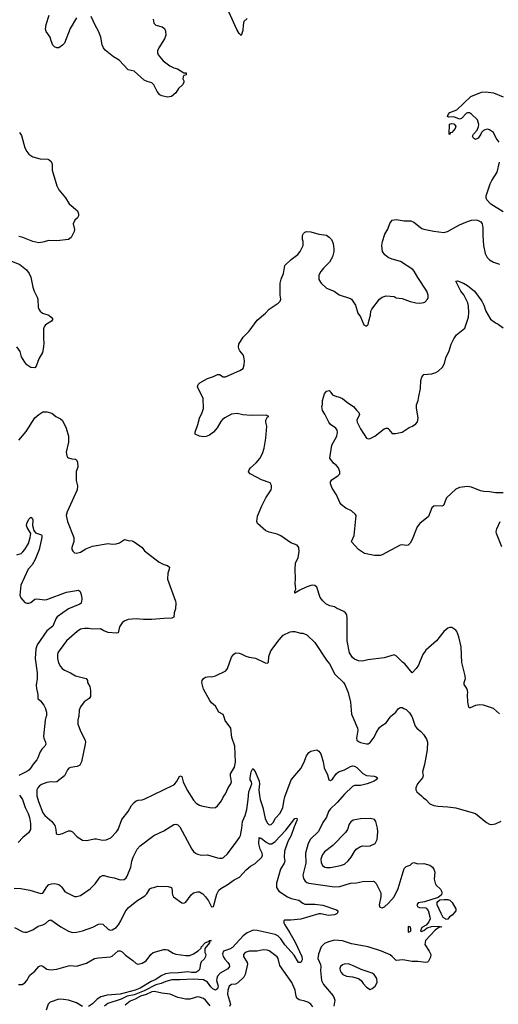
# Model space of a CAD drawing. Header units: inches. Extents: x 2001573 to 2220545, y 644482 to 846830.
# Tile 666 of 755: x 2160917 to 2165740, y 767109 to 777024. Entities that reach past the tile are written whole.
import ezdxf

# ---------------------------------------------------------------- set-up
doc = ezdxf.new("R2010")
doc.units = ezdxf.units.IN
doc.header["$MEASUREMENT"] = 0
doc.layers.add('C1766', color=7, linetype='Continuous')
doc.layers.add('C1767', color=7, linetype='Continuous')

msp = doc.modelspace()

# ---------------------------------------------------------------- linework, layer by layer
at = {"layer": 'C1766', "color": 5}
for points, elevation in [([(2161182.1, 770000), (2161174, 769970), (2161158.7, 769810), (2161161.3, 769790), (2161178.4, 769750), (2161179.3, 769730), (2161170.4, 769710), (2161140.7, 769679.3), (2161122, 769650), (2161101.6, 769590), (2161090.4, 769570), (2161051.6, 769528.4), (2161028.9, 769490), (2161010, 769468.4), (2160990, 769454), (2160910, 769412.8)], 360), ([(2161509.3, 770000), (2161502.3, 769970), (2161504.7, 769930), (2161531.8, 769851.8), (2161575.8, 769770), (2161579.5, 769750), (2161577, 769730), (2161540.9, 769550), (2161521.6, 769518.4), (2161495.4, 769504.6), (2161430, 769494.8), (2161413.7, 769486.3), (2161397.6, 769470), (2161369, 769411), (2161290, 769349.6), (2161270, 769346.6), (2161230, 769349.7), (2161190, 769341.7), (2161136.8, 769323.2), (2161115.8, 769310), (2161099, 769290), (2161090.2, 769270), (2161091.3, 769208.7), (2161107.3, 769150), (2161150, 769038), (2161170.4, 769010), (2161240.4, 768950), (2161270.4, 768910), (2161281.6, 768870), (2161284, 768830), (2161290, 768821), (2161310, 768819.1), (2161350, 768830.5), (2161410, 768856.4), (2161430, 768857.1), (2161450, 768844.9), (2161495.6, 768795.6), (2161550, 768763), (2161590, 768759.3), (2161670, 768776.4), (2161690, 768776.4), (2161750, 768760.4), (2161790, 768764.4), (2161835.6, 768784.4), (2161893.7, 768846.3), (2161908.2, 768870), (2161945.6, 768970), (2162008.8, 769051.2), (2162043, 769110), (2162070, 769141.6), (2162090, 769157.1), (2162110, 769165.5), (2162150, 769167.7), (2162170, 769173.4), (2162463.5, 769316.5), (2162482, 769330), (2162497, 769350), (2162530, 769410.8), (2162550, 769404.7), (2162563.1, 769350), (2162605.1, 769265.1), (2162670, 769163.8), (2162695.1, 769135.1), (2162730, 769114.4), (2162750, 769108.2), (2162850, 769087.7), (2162890, 769090.8), (2162910, 769107.3), (2162950, 769158.8), (2162965.9, 769194.1), (2162991.3, 769230), (2163018.7, 769290), (2163044.7, 769330), (2163049.7, 769350), (2163039.7, 769410), (2163041.3, 769430), (2163081.8, 769498.2), (2163091.8, 769548.2), (2163085, 769710), (2163055.1, 769795.1), (2163044.4, 769890), (2162986.1, 769966.1), (2162976.2, 770000)], 380), ([(2164273.6, 770000), (2164322, 769890), (2164323, 769870), (2164310.7, 769790), (2164314, 769770), (2164330, 769754), (2164350, 769744.9), (2164410, 769732.7), (2164430, 769733), (2164450, 769744.9), (2164490, 769798.8), (2164511.8, 769850), (2164543.3, 769896.7), (2164564.4, 769915.6), (2164610, 769942), (2164648.7, 770000)], 380), ([(2164870.6, 770000), (2164901.7, 769910), (2164917.6, 769890), (2164957.7, 769857.7), (2164990, 769823.7), (2165017.7, 769777.7), (2165027.3, 769750), (2165023.5, 769670), (2164996, 769524), (2164974.9, 769450), (2164982, 769410), (2164976.5, 769390), (2164926, 769330), (2164908, 769290), (2164907.7, 769270), (2164918.8, 769250), (2164966.8, 769210), (2164986.6, 769186.6), (2165010.8, 769170), (2165050, 769127.7), (2165090, 769110.7), (2165130, 769103), (2165230, 769098.4), (2165310, 769086.4), (2165509.4, 769030.6), (2165620.6, 768940.6), (2165650, 768923), (2165670, 768919.1), (2165710, 768924.9), (2165770, 768952.7)], 380), ([(2160860.2, 768280.2), (2160930, 768276.5), (2161019.9, 768259.9), (2161130, 768224.4), (2161151.1, 768228.9), (2161190, 768290.7), (2161210, 768314), (2161238, 768322), (2161270, 768324), (2161310, 768314.8), (2161330, 768302.8), (2161342.8, 768290), (2161367.3, 768250), (2161390, 768234), (2161470, 768196.3), (2161490, 768193), (2161530, 768206), (2161627.3, 768272.7), (2161677, 768323), (2161728.1, 768391.9), (2161750, 768406), (2161770, 768406.7), (2161812.7, 768392.7), (2161870, 768382.6), (2161930, 768363.1), (2161970, 768367), (2161990, 768383), (2162000.4, 768399.6), (2162037.2, 768490), (2162048.4, 768550), (2162061, 768590), (2162101.3, 768670), (2162130, 768706), (2162270, 768810.5), (2162370, 768854.9), (2162470, 768918.4), (2162490, 768923.1), (2162510, 768916.4), (2162530, 768896.3), (2162652.8, 768672.8), (2162670, 768648.8), (2162690, 768632), (2162710, 768620.4), (2162750, 768610.4), (2162810, 768613.7), (2162910, 768583.7), (2162930, 768579.5), (2162958, 768582), (2162970, 768587.7), (2163010, 768625.5), (2163099.1, 768740.9), (2163132.6, 768790), (2163140.4, 768810), (2163156.6, 768883.4), (2163162, 768950), (2163190, 769010.5), (2163205.5, 769070), (2163220.7, 769170), (2163227.2, 769250), (2163256.2, 769330), (2163252.1, 769350), (2163240.8, 769370), (2163240.2, 769390), (2163250, 769451.3), (2163262.7, 769477.3), (2163270, 769484.7), (2163272.9, 769472.9), (2163290, 769453), (2163330, 769356.3), (2163333.2, 769330), (2163325.5, 769270), (2163333.2, 769213.1), (2163341.4, 769170), (2163367.9, 769090), (2163390, 768979.1), (2163410, 768934.9), (2163430, 768917.6), (2163450, 768918.7), (2163470, 768938.4), (2163495.7, 768984.3), (2163537.1, 769030), (2163570, 769088.5), (2163577.9, 769150), (2163590, 769199.3), (2163650.9, 769370), (2163750, 769485.3), (2163779.4, 769540.6), (2163807.2, 769610), (2163830, 769644.9), (2163850, 769659.1), (2163910, 769670.8), (2163930, 769658), (2163950.4, 769630), (2163976, 769550), (2163984.9, 769490), (2164018.3, 769418.3), (2164032, 769370), (2164050, 769364), (2164070, 769374.8), (2164107, 769430), (2164129.4, 769450), (2164190, 769469), (2164250, 769504.9), (2164270, 769511.7), (2164290, 769508.7), (2164313.1, 769493.1), (2164373.3, 769433.3), (2164410, 769412.4), (2164490, 769406.4), (2164510, 769399.1), (2164520.7, 769390), (2164510.6, 769370), (2164490, 769356.9), (2164417.3, 769330), (2164350, 769311.9), (2164290, 769310.9), (2164270, 769303), (2164190, 769224.7), (2164117.4, 769142.6), (2164045, 769075), (2164030.3, 769050), (2164010, 768995.1), (2163970, 768939.3), (2163926.7, 768850), (2163847.8, 768772.2), (2163822.8, 768730), (2163796.5, 768630), (2163800.5, 768530), (2163770.3, 768410.3), (2163777.4, 768377.4), (2163793.7, 768350), (2163810, 768336), (2163830, 768329.2), (2164090, 768291.1), (2164143.9, 768296.1), (2164250, 768329), (2164310, 768331.7), (2164370, 768344.2), (2164478, 768350), (2164490, 768344.9), (2164510, 768324), (2164556.4, 768230), (2164557.6, 768190), (2164539.1, 768110), (2164545.8, 768085.8), (2164570, 768079.1), (2164592.7, 768090), (2164633.9, 768126.1), (2164689.5, 768190), (2164730, 768274.8), (2164790, 768478), (2164810, 768496), (2164850, 768511.3), (2164870, 768531.3), (2164890, 768536), (2164930, 768524.7), (2164990, 768526), (2165050, 768511), (2165078, 768490), (2165091, 768470), (2165099.8, 768439.8), (2165094.8, 768370), (2165102.8, 768330), (2165114.8, 768310), (2165156, 768270), (2165166, 768250), (2165171, 768230), (2165166, 768210), (2165134.8, 768185.2), (2164997.5, 768142.5), (2164932, 768130), (2164918, 768110), (2164930, 768092), (2164945.4, 768085.4), (2165010, 768081), (2165032.3, 768052.3), (2165050.3, 767990.2), (2165052.6, 767970), (2165040.9, 767939.1), (2165012.7, 767907.3), (2164970, 767882.7), (2164956, 767850), (2164962.5, 767842.5), (2164990, 767850.7), (2165021.7, 767878.3), (2165066.9, 767893.1), (2165137.3, 767897.3), (2165172, 767890), (2165138.8, 767881.2), (2165102.8, 767857.2), (2165006.8, 767750), (2164998, 767710), (2165044.5, 767644.5), (2165058.8, 767610), (2165056.8, 767583.2), (2165037.3, 767542.7), (2165026.4, 767533.6), (2165010, 767529.3), (2164930, 767539.3), (2164870, 767539.3), (2164776.6, 767556.6), (2164710, 767549.5), (2164671.8, 767591.8), (2164650, 767608), (2164563.6, 767643.6), (2164430, 767687.9), (2164259.6, 767719.6), (2164170, 767749.7), (2164090, 767754.3), (2164030, 767739.7), (2163990, 767719.7), (2163953.1, 767686.9), (2163927.4, 767612.6), (2163920.8, 767570), (2163946.5, 767510), (2163950, 767491.3), (2163948.2, 767450), (2163959.3, 767350), (2163977.2, 767310), (2164074.6, 767194.6), (2164087.2, 767170), (2164092.6, 767150), (2164083.1, 767090)], 360), ([(2160916.4, 769216.4), (2160947, 769170), (2160973.8, 769090), (2161002.2, 769030), (2161015.6, 768990), (2161025.8, 768930), (2161024.6, 768870), (2161005.7, 768834.3), (2160950, 768787.6), (2160902, 768738)], 360), ([(2160863.4, 767883.4), (2160950, 767840.5), (2160970, 767835.5), (2160990, 767837.1), (2161050, 767857.4), (2161103.5, 767896.5), (2161151.6, 767908.4), (2161176.4, 767923.6), (2161210, 767954), (2161230, 767958.4), (2161330.2, 767890.2), (2161410, 767846.7), (2161450, 767833.7), (2161490, 767836.5), (2161550, 767850.3), (2161653.2, 767886.8), (2161710, 767915.3), (2161730, 767919.5), (2161756, 767916), (2161810, 767864.2), (2161830, 767856.3), (2161850, 767858), (2161890, 767882.2), (2161912, 767908), (2161937.5, 767950), (2161979.2, 768040.8), (2162010, 768081.3), (2162096.2, 768150), (2162179.7, 768200.3), (2162199.4, 768220.6), (2162230, 768270.7), (2162250, 768282), (2162270, 768284), (2162310, 768299.1), (2162413.7, 768293.7), (2162445.4, 768285.4), (2162454.9, 768254.9), (2162452.7, 768230), (2162457.1, 768210), (2162468, 768190), (2162550, 768130.6), (2162570, 768126.8), (2162590, 768136), (2162643.7, 768210), (2162670, 768230.6), (2162710, 768243), (2162730, 768240.5), (2162761.7, 768221.7), (2162790.3, 768190.3), (2162819.3, 768150), (2162850, 768090.8), (2162870, 768094.8), (2162903.3, 768216.7), (2162922.8, 768257.2), (2162945, 768275), (2163009.1, 768310.9), (2163076.8, 768363.2), (2163131.3, 768388.7), (2163197.5, 768462.5), (2163241.1, 768498.9), (2163290, 768525.5), (2163356.4, 768590), (2163363.5, 768610), (2163359.7, 768630), (2163339.3, 768670), (2163325.4, 768725.4), (2163329.6, 768790.4), (2163342.2, 768782.2), (2163350, 768782.4), (2163401.4, 768741.4), (2163430, 768724.6), (2163456.2, 768723.8), (2163491.1, 768748.9), (2163598.8, 768861.2), (2163690, 768980.5), (2163710, 768984.7), (2163713.7, 768973.7), (2163710, 768959), (2163682.5, 768897.5), (2163651.5, 768810), (2163619.8, 768750), (2163585.7, 768650), (2163581.6, 768590), (2163588.2, 768550), (2163582.8, 768530), (2163546.5, 768470), (2163503.7, 768330), (2163504.1, 768284.1), (2163526.8, 768250), (2163616.4, 768190), (2163653, 768173), (2163730, 768158.9), (2163770, 768126), (2163790, 768116.2), (2163890, 768116.8), (2163970, 768107.3), (2164110, 768060.6), (2164123.9, 768050), (2164123.2, 768036.8), (2164116.7, 768023.3), (2164090, 768009.3), (2164030, 768004.9), (2163950, 768019.3), (2163930, 768018.7), (2163750, 767966.8), (2163650, 767955.1), (2163590, 767954.7), (2163578.8, 767950), (2163579.3, 767930), (2163588.8, 767910), (2163640.2, 767830), (2163693.4, 767733.4), (2163760.9, 767590), (2163762.9, 767557.1), (2163750, 767529.7), (2163727.4, 767530), (2163682.6, 767602.6), (2163587.9, 767707.9), (2163549.9, 767770), (2163518.2, 767798.2), (2163490, 767810.4), (2163310, 767853.2), (2163270, 767854.6), (2163210, 767827.1), (2163170, 767798), (2163059.8, 767680.2), (2163030, 767664.7), (2162970, 767643.5), (2162961.9, 767618.1), (2162966.4, 767590), (2162983.5, 767563.5), (2163016, 767530), (2163028.5, 767510), (2163030.9, 767490), (2163014.3, 767465.7), (2162937.8, 767422.2), (2162909, 767391), (2162901.9, 767370), (2162901.8, 767350), (2162916.9, 767290), (2162910, 767265.6), (2162890, 767252.1), (2162864, 767264), (2162843.7, 767283.7), (2162810.5, 767330.5), (2162770, 767355), (2162670, 767362.6), (2162530, 767354.4), (2162450, 767354.5), (2162390, 767339.1), (2162342.9, 767317.1), (2162290, 767304.6), (2162170, 767243.7), (2162070, 767205.8), (2161999.2, 767190), (2161940.5, 767159.5), (2161804.2, 767115.8), (2161770.4, 767089.6)], 340), ([(2160906.8, 767310), (2160942, 767310), (2160970, 767325.3), (2160989.6, 767350), (2161019, 767401), (2161070, 767443.1), (2161110, 767490.4), (2161123.5, 767496.5), (2161130, 767498.7), (2161150, 767492), (2161190, 767462), (2161230, 767455.5), (2161290, 767462.6), (2161410, 767497.4), (2161430, 767499.5), (2161490, 767493.7), (2161590, 767523.7), (2161670, 767570.2), (2161710, 767578), (2161833.8, 767586.2), (2161850, 767594), (2161910, 767647.3), (2161930, 767647.3), (2161950, 767636.3), (2161984.5, 767604.5), (2162058, 767550), (2162090, 767519.1), (2162110, 767512.4), (2162150, 767522.3), (2162190, 767545.7), (2162238, 767610), (2162262, 767630), (2162370, 767659.3), (2162390, 767662), (2162410, 767657.3), (2162462.9, 767622.9), (2162490, 767614.4), (2162590, 767600.4), (2162630, 767602), (2162670, 767616), (2162713.8, 767646.2), (2162744.2, 767675.8), (2162750, 767690.4), (2162762.5, 767697.5), (2162767.6, 767710), (2162790, 767732), (2162819.3, 767740.7), (2162828.7, 767750), (2162851.3, 767751.3), (2162831.3, 767748.7), (2162830, 767728.7), (2162781, 767670), (2162781, 767630), (2162791.3, 767610), (2162790.8, 767590), (2162777.5, 767562.5), (2162744.5, 767535.5), (2162735.9, 767504.1), (2162733, 767470), (2162721.6, 767450), (2162690.6, 767430), (2162648.7, 767430), (2162610, 767435.8), (2162515.7, 767424.3), (2162430, 767422.9), (2162384.7, 767415.3), (2162343.3, 767396.7), (2162290, 767359.2), (2162242.2, 767337.8), (2162131.2, 767270), (2162080.7, 767250), (2161930, 767210.3), (2161798.4, 767201.6), (2161735.3, 767184.7), (2161698.4, 767161.6), (2161650, 767112.1), (2161610, 767086.2)], 320), ([(2163870, 767084.5), (2163849.4, 767110), (2163821.2, 767130), (2163790, 767141.3), (2163732.9, 767152.9), (2163711, 767171), (2163702.6, 767190), (2163693.3, 767250), (2163658.9, 767330), (2163539.8, 767499.8), (2163521, 767570), (2163510, 767586), (2163430, 767647.7), (2163410, 767655.5), (2163370, 767656.8), (2163310, 767645.6), (2163230, 767642.7), (2163190.6, 767630), (2163173.7, 767610), (2163173.4, 767590), (2163208.8, 767530), (2163211.7, 767511.7), (2163190.2, 767410), (2163176.1, 767383.9), (2163116.1, 767323.9), (2163090, 767313.3), (2163050, 767308.4), (2163028.9, 767291.1), (2163014.8, 767250), (2163011.6, 767210), (2163042.6, 767110), (2163032.4, 767087.6)], 360), ([(2161550, 767086.2), (2161490, 767124.8), (2161409.3, 767149.3), (2161357.9, 767157.9), (2161310, 767159.1), (2161223.2, 767130), (2161204.4, 767110), (2161183.5, 767050)], 320), ([(2162834.8, 767094.8), (2162790, 767149.7), (2162770, 767167.4), (2162730, 767182.4), (2162710, 767182.7), (2162630, 767160.7), (2162590, 767161.4), (2162510, 767178), (2162431.9, 767211.9), (2162350, 767220.9), (2162276.8, 767236.8), (2162250, 767234.2), (2162192.4, 767207.6), (2162136, 767190), (2162079.6, 767160.3), (2162030, 767141.6), (2161979.4, 767100.6)], 360)]:
    msp.add_lwpolyline(points, dxfattribs=dict(at, elevation=elevation))
for points, elevation in [([(2164450, 768980.5), (2164350, 768975.4), (2164276.9, 768963.1), (2164252.8, 768947.3), (2164237.8, 768922.3), (2164220.9, 768870), (2164201.4, 768838.6), (2164071.9, 768708.1), (2163990, 768646), (2163963.8, 768610), (2163952.1, 768570), (2163955.5, 768535.5), (2163967.3, 768507.3), (2163991, 768490), (2164010, 768486), (2164050, 768488.1), (2164150, 768505.2), (2164190, 768520.9), (2164227.2, 768552.8), (2164258.7, 768590), (2164290, 768648.2), (2164307.9, 768672.1), (2164350, 768698.4), (2164370, 768704.2), (2164410, 768700.8), (2164450, 768703.6), (2164497.6, 768730), (2164518.3, 768770), (2164524.2, 768844.2), (2164521.3, 768881.3), (2164506.6, 768950), (2164492.7, 768970)], 380), ([(2165210, 767962), (2165206, 767970), (2165184.5, 767984.5), (2165162.4, 768022.4), (2165123.6, 768110), (2165125.1, 768134.9), (2165130, 768144.7), (2165150, 768161), (2165194.8, 768165.2), (2165230, 768163.7), (2165250, 768157.4), (2165275.9, 768135.9), (2165310.5, 768070), (2165310.4, 768050), (2165273.5, 768006.5), (2165248.2, 767990), (2165230, 767966)], 360), ([(2164830, 767894), (2164830, 767834), (2164850, 767842), (2164858, 767850), (2164857.2, 767870), (2164850, 767888)], 360), ([(2164230, 767515.3), (2164185.8, 767514.2), (2164170, 767508), (2164150.4, 767490), (2164143.1, 767470), (2164146, 767450), (2164155.3, 767430), (2164174.4, 767410), (2164210, 767391.5), (2164270, 767385.3), (2164331.3, 767370), (2164358.8, 767350), (2164378.5, 767318.5), (2164410, 767282), (2164450, 767257.3), (2164470, 767266.8), (2164497.2, 767290), (2164519.3, 767330), (2164514, 767370), (2164489.4, 767410), (2164470, 767422.4), (2164358, 767458), (2164295.1, 767490)], 380)]:
    msp.add_lwpolyline(points, close=True, dxfattribs=dict(at, elevation=elevation))
at = {"layer": 'C1767', "color": 5}
for points, elevation in [([(2161490, 777044), (2161424.2, 776935.8), (2161370, 776789.2), (2161350, 776768.7), (2161310, 776742), (2161290, 776742), (2161268, 776750), (2161250, 776768), (2161233.2, 776810), (2161225.2, 776850), (2161184.4, 776904.4), (2161176.2, 776930), (2161183.8, 776976.2), (2161214, 777070)], 380), ([(2163210, 777038), (2163175.3, 777004.7), (2163168, 776970), (2163165.2, 776914.8), (2163150, 776866), (2163130, 776884), (2163104.7, 776924.7), (2163023.3, 777103.3)], 380), ([(2162261.3, 777030), (2162270.4, 776990), (2162289.1, 776969.1), (2162352.7, 776952.7), (2162374.7, 776934.7), (2162387.7, 776910), (2162390, 776868), (2162376.4, 776830), (2162319.9, 776740.1), (2162306.4, 776710), (2162304.4, 776690), (2162312.4, 776670), (2162364.4, 776610), (2162430, 776560.2), (2162470, 776539.5), (2162506, 776530), (2162570, 776490.8), (2162594, 776490), (2162594, 776470), (2162570, 776462), (2162562.8, 776450), (2162561.6, 776430), (2162570.5, 776410), (2162570.4, 776390.4), (2162558.7, 776370), (2162518.3, 776330), (2162490, 776286.3), (2162445.5, 776250), (2162405.5, 776245.5), (2162350, 776257.7), (2162327.7, 776267.7), (2162301.5, 776301.5), (2162269.5, 776370), (2162250, 776389.5), (2162201.6, 776401.6), (2162170, 776415.4), (2162070, 776506), (2162010, 776519.3), (2161918, 776618), (2161862.7, 776650), (2161779.1, 776719.1), (2161761.6, 776741.6), (2161749.8, 776769.8), (2161735.6, 776850), (2161712.1, 776910), (2161676.9, 776970), (2161637.7, 777057.7)], 380), ([(2165749.6, 775790), (2165719.6, 775830), (2165689.6, 775889.6), (2165650, 775916), (2165630, 775920.9), (2165603.8, 775916.2), (2165590.5, 775909.5), (2165571, 775890), (2165564.7, 775870), (2165538, 775830), (2165510, 775819), (2165488, 775830), (2165479, 775850), (2165489.2, 775870), (2165527, 775913), (2165540.9, 775950), (2165542.9, 775970), (2165530, 776015.1), (2165470, 776074), (2165450, 776085.1), (2165430, 776087), (2165417.5, 776082.5), (2165370, 776029), (2165350, 776024), (2165290, 776045.2), (2165242, 776042), (2165228, 776048), (2165235.3, 776070), (2165249.5, 776090.5), (2165322, 776118), (2165462.7, 776250), (2165570, 776293.7), (2165610, 776299.5), (2165690, 776288.4), (2165790, 776246.7)], 380), ([(2160914.3, 775890), (2160936.9, 775856.9), (2160970, 775733.4), (2160990, 775695.5), (2161010.2, 775670.2), (2161050, 775642.4), (2161123.4, 775623.4), (2161199.3, 775619.3), (2161214.1, 775614.1), (2161234.7, 775594.7), (2161243.6, 775570), (2161246, 775510), (2161293.1, 775350), (2161310, 775310.7), (2161379.3, 775230), (2161416.3, 775170), (2161498.6, 775098.6), (2161510.2, 775070), (2161508.8, 775050), (2161500.4, 775030), (2161473.7, 775006.3), (2161454.9, 774970), (2161468.2, 774910), (2161466, 774890), (2161435.8, 774830), (2161410, 774811.3), (2161290, 774798.9), (2161210, 774801.5), (2161150, 774784.7), (2161110, 774778.7), (2161051.2, 774791.2), (2160950, 774831.5), (2160910, 774839.7)], 380), ([(2165788.1, 775090), (2165665.1, 775165.1), (2165624.5, 775210), (2165617.8, 775230), (2165618.9, 775250), (2165657.7, 775370), (2165674.4, 775405.6), (2165728.5, 775490), (2165751.2, 775588.9)], 380), ([(2165750, 770033.2), (2165690, 770089.2), (2165590, 770122.7), (2165550, 770126), (2165510, 770118), (2165454.6, 770094.6), (2165450, 770094), (2165442.9, 770102.9), (2165432.3, 770150), (2165429.2, 770230), (2165433.2, 770250), (2165429.2, 770270), (2165424, 770290), (2165394, 770330), (2165396, 770350), (2165409.4, 770390), (2165403.7, 770430), (2165371.8, 770550), (2165363.7, 770710), (2165342, 770810), (2165323.1, 770863.1), (2165310, 770878), (2165270, 770902), (2165250, 770902), (2165230, 770895.3), (2165190, 770864), (2165116, 770770), (2165010, 770675.3), (2164978.8, 770630), (2164950.6, 770569.4), (2164936.3, 770523.7), (2164911.3, 770490), (2164870, 770448.7), (2164796.5, 770536.5), (2164773.6, 770553.6), (2164714.6, 770614.6), (2164690, 770628), (2164590, 770597.2), (2164423.4, 770576.6), (2164370, 770563.6), (2164330, 770566.6), (2164290, 770586), (2164270, 770602), (2164240.7, 770650), (2164216.9, 770770), (2164215.1, 770995.1), (2164212, 771030), (2164201.2, 771050), (2164184.8, 771064.8), (2164110, 771097.2), (2164090, 771113.2), (2164043.2, 771123.2), (2164002.5, 771142.5), (2163971.9, 771171.9), (2163945.8, 771205.8), (2163910, 771308.7), (2163890, 771326), (2163870, 771329.4), (2163850, 771326.6), (2163804.7, 771310), (2163739.1, 771280.9), (2163690, 771248), (2163689.3, 771270), (2163699, 771290), (2163692.3, 771350), (2163697, 771390), (2163692.5, 771492.5), (2163697.6, 771550), (2163722.7, 771610), (2163732.9, 771667.1), (2163729, 771710), (2163712.5, 771732.5), (2163650, 771757.2), (2163547.5, 771827.5), (2163510, 771843.7), (2163430, 771862), (2163395.9, 771875.9), (2163312.7, 771950), (2163305.1, 771970), (2163314.5, 772025.5), (2163357, 772130), (2163395.6, 772210), (2163449.5, 772290), (2163455.1, 772310), (2163454, 772334), (2163440.4, 772360.4), (2163352.1, 772392.1), (2163310, 772412.7), (2163239, 772450), (2163222, 772470), (2163228.7, 772490), (2163244, 772510), (2163298.3, 772561.7), (2163335.6, 772604.4), (2163363.3, 772656.7), (2163381.3, 772710), (2163396.3, 772810), (2163407, 772930), (2163397.2, 772970), (2163397.2, 772990), (2163415.3, 773024.7), (2163426, 773030), (2163400.4, 773040.4), (2163250, 773037.6), (2163166.5, 773046.5), (2163110, 773057.6), (2163050, 773051.8), (2162984.2, 773015.8), (2162962, 772998), (2162942.9, 772977.1), (2162905.8, 772914.2), (2162870.4, 772869.6), (2162830, 772839.3), (2162794.6, 772825.4), (2162770, 772824.5), (2162728, 772830), (2162686, 772850), (2162684.5, 772870), (2162713.1, 772946.9), (2162729.6, 773010), (2162757, 773070), (2162769.4, 773110), (2162767, 773210), (2162710, 773328), (2162715.3, 773350), (2162732.9, 773367.1), (2162810, 773411.3), (2162869.1, 773430.9), (2162910, 773452), (2162930, 773452), (2162967.5, 773427.5), (2162990, 773427.7), (2163135.3, 773490), (2163167.2, 773512.8), (2163178, 773550), (2163180.9, 773590), (2163177, 773630), (2163169.5, 773650), (2163135.1, 773690), (2163124.5, 773710), (2163120.9, 773730), (2163124.8, 773755.2), (2163170, 773826), (2163230, 773886.8), (2163310, 773998.4), (2163392.5, 774067.5), (2163432, 774110), (2163522.7, 774170), (2163542, 774190), (2163549.4, 774210), (2163542.7, 774250), (2163541.3, 774370), (2163551.2, 774410), (2163576.3, 774470), (2163587.3, 774550), (2163653.2, 774610), (2163720.8, 774659.2), (2163744.5, 774690), (2163774, 774750), (2163773.2, 774790), (2163766.6, 774810), (2163767.3, 774850), (2163775.1, 774870), (2163790, 774884.9), (2163810, 774890.4), (2163850, 774888.7), (2163930, 774863.8), (2164010, 774854), (2164035.3, 774835.2), (2164058, 774810), (2164074, 774770), (2164082.5, 774717.5), (2164083, 774690), (2164070, 774635.3), (2164038, 774582), (2163977.3, 774522.7), (2163952.2, 774490), (2163932.2, 774450), (2163930, 774406.8), (2163954.9, 774370), (2164010, 774322), (2164084.7, 774290), (2164135.3, 774255.3), (2164250, 774218), (2164262, 774210), (2164301, 774150), (2164322.8, 774070), (2164350.5, 774030.5), (2164386, 773950), (2164410, 773938), (2164430, 773954), (2164434, 773990), (2164452.7, 774050), (2164454, 774090), (2164464, 774110), (2164542, 774210), (2164570, 774231.3), (2164610, 774242), (2164690, 774236), (2164710, 774224.7), (2164770, 774216), (2164850, 774186.8), (2164910, 774174), (2164950, 774170.8), (2164990, 774174.8), (2164998.9, 774181.1), (2165025.2, 774210), (2165031.7, 774228.3), (2165032, 774250), (2165020.7, 774290), (2164927.4, 774427.4), (2164892.6, 774492.6), (2164878, 774510), (2164753.2, 774590), (2164670, 774611.8), (2164630, 774629.5), (2164596.6, 774656.6), (2164574.3, 774690), (2164565.6, 774750), (2164572, 774790), (2164596.9, 774863.1), (2164625.6, 774914.4), (2164647.2, 774972.8), (2164670, 775005.5), (2164710, 775011), (2164790, 774998.4), (2164858, 774998), (2164890, 774985.3), (2164970, 774922), (2164990, 774913.4), (2165090, 774894.7), (2165190, 774882.4), (2165228.6, 774891.4), (2165350, 774957.1), (2165430, 774990.5), (2165470, 775004), (2165506, 775010), (2165530, 775006.8), (2165564.7, 774990), (2165577.3, 774970), (2165584.9, 774930), (2165583.1, 774850), (2165590.3, 774750), (2165607, 774670), (2165628.4, 774630), (2165650, 774606), (2165690, 774582.4), (2165750, 774562.4)], 380), ([(2160795.5, 774610), (2160918, 774558), (2160986.8, 774506.8), (2161011.7, 774470), (2161030.2, 774430.2), (2161050.4, 774330), (2161064.4, 774290), (2161094.9, 774230), (2161100.5, 774210), (2161104.9, 774130), (2161110.7, 774110), (2161124, 774090), (2161146.8, 774070), (2161210, 774047.7), (2161236, 774030), (2161250.8, 774010), (2161238, 773990), (2161178, 773950), (2161162.8, 773930), (2161157.3, 773910), (2161156.3, 773810), (2161162, 773770), (2161158.8, 773730), (2161145.8, 773674.2), (2161110.8, 773610), (2161084.5, 773535.5), (2161070, 773519), (2161030, 773522.7), (2160990, 773549.6), (2160970, 773574.5), (2160935.6, 773630), (2160921.7, 773681.7), (2160887.6, 773730)], 380), ([(2165790, 772261.2), (2165710, 772260.9), (2165650.8, 772270.8), (2165593.7, 772273.7), (2165561.5, 772281.5), (2165470, 772316.8), (2165430, 772322.4), (2165350, 772313.2), (2165310, 772296.2), (2165218, 772210), (2165187.3, 772132.7), (2165170, 772125.2), (2165110, 772129.2), (2165090, 772125.2), (2165071, 772110), (2165037.5, 772022.5), (2164950, 771949.3), (2164922, 771918), (2164872.4, 771790), (2164850, 771752.7), (2164830, 771732.3), (2164810, 771729.6), (2164770, 771736.9), (2164750, 771733.3), (2164570, 771635.1), (2164550, 771628), (2164492.7, 771627.3), (2164392.7, 771650), (2164329.4, 771690), (2164263.3, 771763.3), (2164259.3, 771770), (2164286.6, 771830), (2164308.7, 772030), (2164302, 772042), (2164258.9, 772078.9), (2164204, 772104), (2164158.7, 772138.7), (2164141.4, 772161.4), (2164110, 772239.5), (2164066.8, 772306.8), (2164048, 772350), (2164049.6, 772370), (2164062.4, 772390), (2164126.5, 772433.5), (2164142, 772450), (2164144.5, 772470), (2164129.4, 772510), (2164110, 772536), (2164080.1, 772560.1), (2164043.7, 772610), (2164061, 772739), (2164112, 772830), (2164119.6, 772870), (2164115.6, 772890), (2164102.9, 772910), (2164048.9, 772948.9), (2164031.6, 772970), (2163993.1, 773053.1), (2163969.2, 773090), (2163962, 773130), (2163969, 773150), (2163969.2, 773190), (2163990, 773258), (2164010, 773284.7), (2164034, 773290), (2164044.7, 773284.7), (2164050.7, 773270), (2164070, 773247.3), (2164108.3, 773228.3), (2164130, 773227.7), (2164170, 773210.6), (2164225.1, 773165.1), (2164280.7, 773130), (2164310, 773090.8), (2164334.8, 773070), (2164340.7, 773050), (2164313.4, 772990), (2164317.1, 772970), (2164350, 772903), (2164412, 772810), (2164430, 772804.9), (2164450, 772808.2), (2164494, 772830), (2164590, 772904.7), (2164610, 772911.3), (2164630.7, 772910.7), (2164636.9, 772896.9), (2164670, 772858), (2164703.1, 772856.9), (2164770, 772870.8), (2164841.5, 772918.5), (2164875.3, 772930), (2164910, 772956), (2164924.1, 772975.9), (2164931.8, 773010), (2164915.3, 773115.3), (2164915.3, 773144.7), (2164931.4, 773190), (2164939.6, 773230), (2164955.1, 773310), (2164959.7, 773390), (2164970, 773426), (2164989.7, 773450.3), (2165070, 773459.7), (2165110, 773472.4), (2165134.3, 773485.7), (2165176, 773524), (2165196.9, 773563.1), (2165210, 773618.8), (2165245.4, 773690), (2165264.2, 773755.8), (2165290, 773810.8), (2165317.2, 773850), (2165402.7, 773917.3), (2165438.3, 774030), (2165443.5, 774076.5), (2165440.4, 774140.4), (2165433.4, 774173.4), (2165392.7, 774252.7), (2165363.6, 774290), (2165310, 774392), (2165330, 774396), (2165390, 774372.7), (2165430, 774348), (2165499.1, 774290), (2165574.9, 774190), (2165593.6, 774150), (2165612.8, 774090), (2165661.3, 774010), (2165710, 773972.4), (2165738.5, 773958.5), (2165790, 773921.6)], 360), ([(2160907.6, 772790), (2160981.8, 772878.2), (2161070, 773013.7), (2161110, 773048.4), (2161150, 773074.9), (2161190, 773077), (2161240.6, 773060.6), (2161280.7, 773030), (2161330, 773004.4), (2161350, 772987.7), (2161386.7, 772910), (2161410.6, 772830), (2161407.7, 772770), (2161386.8, 772670), (2161390.9, 772630.9), (2161398, 772618), (2161410, 772611.3), (2161442, 772602), (2161478.8, 772598.8), (2161490, 772592), (2161498.8, 772570), (2161503.5, 772516.5), (2161487, 772473), (2161484.9, 772430), (2161485.5, 772385.5), (2161500.5, 772330), (2161494.9, 772290), (2161396.5, 772070), (2161386.7, 772030), (2161398.3, 771970), (2161461.7, 771810), (2161461.1, 771770), (2161443.8, 771710), (2161444, 771690), (2161453, 771673), (2161470, 771656), (2161490.8, 771650.8), (2161530, 771662.4), (2161584.1, 771695.9), (2161650, 771721.7), (2161810, 771748), (2161850, 771742.4), (2161890, 771744.6), (2161924.1, 771755.9), (2161974, 771790), (2162010, 771778.8), (2162050, 771774.8), (2162070, 771766), (2162150, 771710.8), (2162176.3, 771676.3), (2162322, 771562), (2162370, 771539.1), (2162408, 771528), (2162426.8, 771510), (2162424.9, 771490), (2162410.6, 771449.4), (2162406.8, 771390), (2162487.3, 771170), (2162490.7, 771150), (2162487.7, 771090), (2162472.7, 771050), (2162470, 771009.3), (2162450, 770998.4), (2162370, 770995.6), (2162250, 770983), (2162163.8, 770983.8), (2162090, 770991.2), (2162010, 770985.4), (2161971.4, 770968.6), (2161949, 770951), (2161923.8, 770910), (2161910.7, 770850), (2161893, 770847), (2161810, 770851.8), (2161766, 770870), (2161730, 770891.8), (2161652.3, 770887.7), (2161610, 770894.7), (2161570, 770894.7), (2161530, 770886), (2161496.7, 770863.3), (2161390, 770769.6), (2161315.3, 770670), (2161303.2, 770650), (2161298, 770630), (2161299.6, 770590), (2161309.3, 770549.3), (2161327.4, 770510), (2161344.9, 770490), (2161370, 770474), (2161430, 770448.2), (2161478.3, 770418.3), (2161586, 770390), (2161601, 770370), (2161601, 770350), (2161622.8, 770310), (2161630.8, 770270), (2161630.6, 770210), (2161616.3, 770190), (2161565.5, 770154.5), (2161530, 770106), (2161516.5, 770070), (2161511.6, 770010), (2161509.3, 770000)], 380), ([(2160890, 771635.5), (2160932, 771650), (2160950, 771664.4), (2160969.6, 771690), (2161005.1, 771750), (2161024, 771810), (2161029.6, 771849.7), (2160992.8, 771910), (2160985.7, 771930), (2160988.3, 771950), (2161010, 771993.4), (2161030, 772016), (2161044, 772004), (2161048.1, 771988.1), (2161047, 771930), (2161061.1, 771881.1), (2161077.5, 771857.5), (2161136.1, 771836.1), (2161140.7, 771830), (2161142, 771810), (2161114.3, 771690), (2161073.8, 771590), (2161043.8, 771536.2), (2161002, 771490), (2160928.9, 771330), (2160919.6, 771230), (2160930, 771201.3), (2160970, 771156.4), (2160990, 771148.2), (2161010, 771148.2), (2161030, 771154), (2161070, 771190.4), (2161090, 771193.4), (2161170, 771182.6), (2161190, 771184.2), (2161390, 771260.2), (2161510, 771278), (2161525.5, 771265.5), (2161530, 771256), (2161540.9, 771220.9), (2161544.1, 771190), (2161535, 771150), (2161522.8, 771137.2), (2161410, 771092.3), (2161293.8, 771010), (2161280.2, 770990), (2161250, 770918.3), (2161192, 770870), (2161094.3, 770730), (2161078.5, 770690), (2161072.4, 770590), (2161092.7, 770447.3), (2161091.8, 770390), (2161083.9, 770323.9), (2161086.7, 770290), (2161100.5, 770230), (2161101, 770190), (2161126.7, 770166.7), (2161159.9, 770119.9), (2161174.1, 770094.1), (2161188.7, 770050), (2161185.8, 770014.2), (2161182.1, 770000)], 360), ([(2165776.6, 771716.6), (2165720.5, 771850), (2165717.6, 771870), (2165723.3, 771896.7), (2165759.6, 771970)], 360), ([(2162976.2, 770000), (2162968, 770028), (2162925.1, 770050), (2162889.8, 770109.8), (2162850, 770145.1), (2162831.8, 770170), (2162770, 770282), (2162753.2, 770350), (2162755.3, 770370), (2162769.3, 770390.7), (2162790, 770404.7), (2162829, 770411), (2162850, 770407.3), (2162890, 770416.3), (2162993.4, 770466.6), (2163012.3, 770490), (2163050, 770604.7), (2163070, 770631.3), (2163090, 770646.8), (2163130, 770645.5), (2163150, 770639.3), (2163195.4, 770615.4), (2163230, 770603.7), (2163294, 770594), (2163390, 770547.7), (2163415.5, 770544.5), (2163424, 770556), (2163427, 770610), (2163447, 770670), (2163530, 770780.7), (2163572.5, 770827.5), (2163641.2, 770858.8), (2163663.5, 770863.5), (2163690, 770862.8), (2163747.1, 770847.1), (2163770, 770846.8), (2163810, 770830.4), (2163890, 770753.4), (2164010, 770574), (2164039, 770539), (2164093, 770433), (2164180.5, 770350), (2164194.9, 770330), (2164225.5, 770250), (2164250, 770152), (2164260.4, 770030), (2164273.6, 770000)], 380), ([(2164648.7, 770000), (2164653.2, 770006.8), (2164707.9, 770052.1), (2164730, 770084), (2164750, 770099.1), (2164770, 770097.1), (2164788.6, 770088.6), (2164810, 770076.3), (2164844.8, 770044.8), (2164867.9, 770007.9), (2164870.6, 770000)], 380)]:
    msp.add_lwpolyline(points, dxfattribs=dict(at, elevation=elevation))
at = {"layer": 'C1767', "color": 5, "elevation": 380}
msp.add_lwpolyline([(2165250, 775868), (2165246, 775870), (2165248.4, 775971.6), (2165270, 775978), (2165290, 775974.8), (2165310.6, 775950.6), (2165306, 775930), (2165270, 775888), (2165254, 775886)], close=True, dxfattribs=at)

doc.saveas('drawing.dxf')
